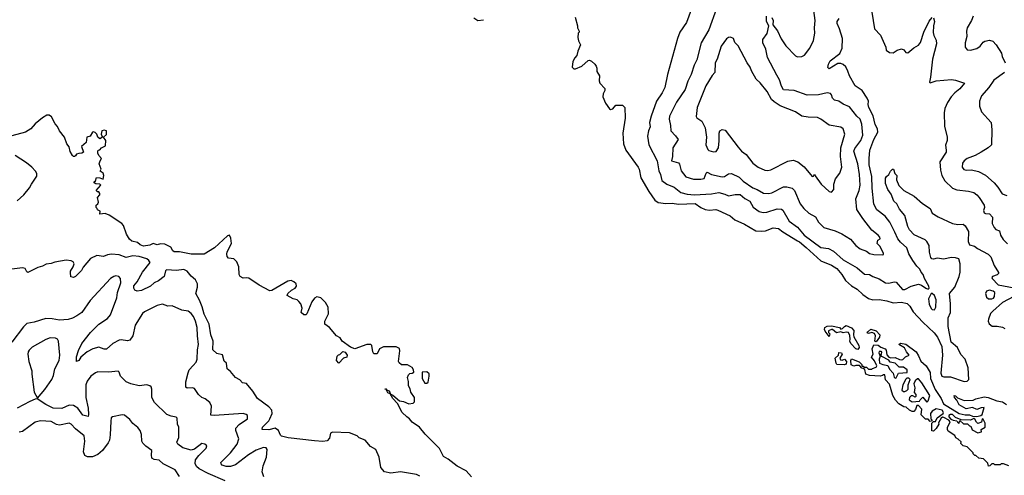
# Model space of a CAD drawing. Extents: x 1771496 to 1971148, y 471553 to 643630.
# Tile 642 of 656: x 1912819 to 1922093, y 537013 to 541302. Entities that reach past the tile are written whole.
import ezdxf

# ---------------------------------------------------------------- set-up
doc = ezdxf.new("R2010")
doc.units = 0

msp = doc.modelspace()

# ---------------------------------------------------------------- linework, layer by layer
at = {"layer": '0CON10XD'}
for points in [[(1919143.8, 541395), (1919100, 541275), (1919037.5, 541185), (1919015.7, 541125), (1918921.1, 540785), (1918896.5, 540665), (1918871.8, 540615), (1918817.9, 540535), (1918765.4, 540395), (1918750, 540335), (1918757.8, 540295), (1918740.5, 540255), (1918732.5, 540205), (1918744.5, 540125), (1918825, 539974.3), (1918838.3, 539878.3), (1918853.5, 539845), (1918867.7, 539787.7), (1918913.1, 539753.1), (1918985, 539727), (1919045, 539675.8), (1919105, 539659.2), (1919175, 539654.2), (1919335, 539662), (1919405, 539674.3), (1919459.7, 539659.7), (1919495, 539643.3), (1919556.9, 539656.9), (1919605, 539656.2), (1919649.4, 539619.4), (1919695, 539595.3), (1919728.3, 539538.3), (1919785.4, 539495.4), (1919823, 539487), (1919855, 539488.9), (1919955, 539520.5), (1919995, 539520), (1920008.2, 539508.2), (1920066.4, 539405), (1920145, 539347.9), (1920206.7, 539275), (1920365, 539156.7), (1920437.2, 539147.2), (1920483.4, 539123.4), (1920575, 539040.5), (1920708, 538965), (1920775, 538907.8), (1920825, 538902.9), (1920855, 538884.3), (1920915, 538862.2), (1920975, 538825.6), (1921005, 538821.1), (1921055, 538833.3), (1921075, 538830), (1921135, 538763.1), (1921156.8, 538763.2), (1921215, 538794.1), (1921285, 538812.7), (1921314.6, 538804.6), (1921355, 538774), (1921375, 538766.7), (1921385.9, 538774.1), (1921382.5, 538795), (1921341.4, 538865), (1921328, 538905), (1921309.2, 538925), (1921296.9, 538955), (1921270.4, 538980.4), (1921231.8, 539035), (1921195, 539097.5), (1921174.5, 539155), (1921115, 539207.9), (1921089.5, 539239.5), (1921062.2, 539302.2), (1921016.2, 539395), (1920971.1, 539451.1), (1920892.6, 539512.6), (1920865.4, 539565), (1920848.3, 539715), (1920846.2, 539825), (1920821.6, 539935), (1920820, 539995), (1920827.9, 540075), (1920864.1, 540175), (1920901.5, 540245), (1920900, 540275), (1920876.7, 540316.7), (1920858.2, 540398.2), (1920817.9, 540475), (1920811.8, 540505), (1920813.8, 540535), (1920802.8, 540565), (1920755, 540635.5), (1920689.9, 540679.9), (1920636.2, 540775), (1920618.7, 540818.7), (1920599.5, 540859.5), (1920575, 540881.9), (1920555, 540890.8), (1920525, 540890), (1920445, 540840), (1920430.7, 540850.7), (1920436, 540885), (1920454.3, 540915), (1920545, 540983.8), (1920565.4, 541034.6), (1920567.8, 541125), (1920541.9, 541215), (1920519.2, 541265), (1920519.2, 541285), (1920537.5, 541315)], [(1919382.2, 541407.8), (1919311.7, 541208.3), (1919238.9, 541085), (1919196.9, 540925), (1919173.1, 540875), (1919145, 540786), (1919113.5, 540725), (1919087.1, 540645), (1919005.5, 540525), (1918938.2, 540395), (1918935.5, 540365), (1918950, 540305), (1918951.4, 540255), (1918995, 540209.2), (1919020.8, 540175), (1918971.1, 540095), (1918968.2, 540015), (1918960, 539975), (1919024.4, 539954.4), (1919033.1, 539943.1), (1919050.9, 539880.9), (1919095, 539824.4), (1919165, 539801.8), (1919235, 539799.5), (1919265, 539808.6), (1919285, 539857.1), (1919295, 539865.6), (1919335, 539843.8), (1919435, 539821.5), (1919456.2, 539825), (1919495, 539850.6), (1919525, 539855.6), (1919595, 539820), (1919635, 539783.6), (1919725, 539718.5), (1919765.2, 539705.2), (1919825, 539670), (1919875, 539665.5), (1919905, 539671.5), (1920015, 539729.4), (1920045, 539730), (1920095, 539717.5), (1920118.1, 539695), (1920169.4, 539569.4), (1920204.3, 539525), (1920251.1, 539481.1), (1920315, 539446.9), (1920344.7, 539394.7), (1920394.6, 539344.6), (1920501.2, 539315), (1920564, 539285), (1920645.8, 539235), (1920695.7, 539175), (1920735, 539145.5), (1920793.8, 539123.8), (1920825, 539100.6), (1920865, 539090.9), (1920945, 539088), (1920955, 539093.3), (1920956.7, 539105), (1920919.6, 539169.6), (1920896.7, 539195), (1920902.5, 539227.5), (1920925, 539240), (1920922, 539255), (1920906, 539275), (1920845, 539320.8), (1920759.9, 539429.9), (1920702.9, 539515), (1920694.1, 539615), (1920725.3, 539694.7), (1920735.3, 539745), (1920729.7, 539845), (1920712.5, 539945), (1920675.3, 540065), (1920685, 540091.1), (1920741.1, 540165), (1920759.7, 540215), (1920752.4, 540317.6), (1920735.4, 540365), (1920705, 540393.2), (1920635, 540482.9), (1920575, 540505.5), (1920535, 540534.3), (1920495, 540546.2), (1920476.2, 540565), (1920466.2, 540595), (1920455, 540606), (1920425, 540612.5), (1920344.6, 540595.4), (1920235, 540591.9), (1920115, 540636.1), (1920015, 540641.9), (1919995, 540676.2), (1919977.1, 540735), (1919950.4, 540780.4), (1919864.1, 540945), (1919845.5, 541025.5), (1919817.5, 541085), (1919819.2, 541115), (1919858.7, 541171.3), (1919876.7, 541245), (1919854.6, 541284.6), (1919852, 541335)], [(1919905, 541323.8), (1919915.6, 541295), (1919913.3, 541255), (1919957.8, 541197.8), (1919990.7, 541120.7), (1920035.8, 541055), (1920125, 540962.9), (1920145, 540953.1), (1920185.7, 540954.3), (1920210.9, 540969.1), (1920260.6, 541035), (1920295.6, 541105), (1920309.5, 541175), (1920304.5, 541225), (1920310.8, 541295), (1920292.2, 541435)], [(1920844.2, 541374.2), (1920870, 541215), (1920927, 541157), (1920976, 541045), (1920981.2, 541015), (1921013, 540993), (1921045, 540990), (1921085, 541016.2), (1921125, 541026.7), (1921147.7, 541017.7), (1921165, 540992.5), (1921185, 540990), (1921242.1, 541037.9), (1921285, 541063.8), (1921303, 541087), (1921334.4, 541185), (1921385, 541288.8), (1921415, 541322.5)], [(1917095, 541318.8), (1917133.9, 541293.9), (1917187.6, 541302.4)], [(1918050, 541325), (1918072.5, 541245), (1918072.5, 541225), (1918090, 541195), (1918090, 541185), (1918080, 541175), (1918077.5, 541135), (1918083.6, 541103.6), (1918102.5, 541065), (1918076.7, 541005), (1918067.5, 540965), (1918046.4, 540943.6), (1918030.5, 540909.5), (1918022.5, 540855), (1918038.3, 540838.3), (1918055, 540840), (1918115, 540863.3), (1918175, 540917.5), (1918185, 540920), (1918205, 540912.5), (1918236.7, 540885), (1918250, 540865), (1918256.7, 540845), (1918253.6, 540813.6), (1918280, 540775), (1918276.4, 540726.4), (1918283.3, 540705), (1918331.2, 540655), (1918332, 540635), (1918316.1, 540603.9), (1918311.2, 540575), (1918337.3, 540517.3), (1918375, 540463.3), (1918385, 540456.7), (1918405, 540463.8), (1918435, 540496.2), (1918496.4, 540496.4), (1918520, 540475), (1918522, 540375), (1918498.6, 540235), (1918507.8, 540135), (1918528.6, 540075), (1918645, 539913.8), (1918654.4, 539895), (1918670.5, 539815), (1918744.5, 539685), (1918802.9, 539602.9), (1918832.2, 539582.2), (1918905, 539571.8), (1918965.5, 539575.5), (1919025, 539564.7), (1919181.6, 539571.6), (1919235, 539534.4), (1919275, 539515.6), (1919315, 539508.9), (1919375, 539515.6), (1919395, 539510.5), (1919511.2, 539455), (1919555, 539418), (1919645, 539377.1), (1919754.1, 539314.1), (1919805, 539310.3), (1919844.6, 539314.6), (1919917, 539343), (1919965, 539336.9), (1920006.5, 539305), (1920145, 539220.4), (1920165, 539211.6), (1920228.4, 539158.4), (1920365, 539030.9), (1920465, 538992.2), (1920515, 538960.4), (1920561.8, 538905), (1920598, 538848), (1920655.3, 538795.3), (1920708.1, 538765), (1920760.5, 538715), (1920815, 538676.7), (1920855, 538663.9), (1920915, 538669.2), (1920986.3, 538656.3), (1921045, 538637.9), (1921125, 538643.3), (1921179.1, 538629.1), (1921204.2, 538605), (1921233.3, 538553.3), (1921325, 538456.2), (1921433.3, 538355), (1921463.8, 538313.8), (1921504.7, 538224.7), (1921511.8, 538145), (1921495.3, 537975), (1921505, 537947.8), (1921525, 537939.1), (1921585, 537940.3), (1921715, 537895.4), (1921745, 537898.2), (1921760.4, 537915), (1921753.6, 538025), (1921725.5, 538105), (1921685, 538150.6), (1921651.1, 538215), (1921592.9, 538265), (1921563.3, 538413.3), (1921565.9, 538494.1), (1921586.1, 538545), (1921587, 538627), (1921576, 538724), (1921626.1, 538785), (1921668.2, 538885), (1921676.5, 538925), (1921676.2, 539005), (1921665, 539051.2), (1921635, 539060.8), (1921594.1, 539064.1), (1921523.2, 539046.8), (1921461.7, 539058.3), (1921425, 539047.5), (1921411.3, 539051.3), (1921400.8, 539065), (1921390, 539115), (1921386.2, 539175), (1921364.2, 539214.2), (1921348.3, 539228.3), (1921245, 539276.7), (1921200, 539325), (1921184, 539355), (1921157.7, 539457.7), (1921105, 539519.4), (1921079.6, 539569.6), (1921053.8, 539595), (1921028.7, 539658.7), (1920997.1, 539705), (1920975, 539760), (1920975, 539810), (1920983.3, 539825), (1921006.1, 539843.9), (1921020, 539875), (1921040, 539895), (1921050, 539895), (1921063.3, 539853.3), (1921080, 539835), (1921076.7, 539795), (1921100.9, 539740.9), (1921146.2, 539695), (1921245, 539641.1), (1921322.6, 539572.6), (1921394.3, 539524.3), (1921415, 539482), (1921470, 539445), (1921605, 539384.4), (1921655, 539374.4), (1921705, 539375.8), (1921725, 539362), (1921757.6, 539307.6), (1921753.3, 539215), (1921765, 539182.5), (1921811.5, 539171.5), (1921839.5, 539149.5), (1921942.5, 539095), (1921965, 539071.2), (1921996.9, 538986.9), (1922038.3, 538921.7), (1922037.3, 538912.7), (1922025, 538901.2), (1921983.3, 538885), (1921976.7, 538875), (1921980, 538865), (1922036.1, 538806.1), (1922185, 538779.2)], [(1921425, 541320), (1921436.9, 541285), (1921426.7, 541245), (1921423, 541183), (1921428, 541155), (1921450.7, 541110.7), (1921455.4, 541075), (1921418.1, 540931.9), (1921397.8, 540762.2), (1921390, 540715), (1921395, 540707.5), (1921452.8, 540727.2), (1921595, 540739.4), (1921635, 540734.4), (1921718.8, 540705), (1921675, 540652.9), (1921627.5, 540615), (1921592, 540575), (1921557.9, 540522.1), (1921531.9, 540465), (1921526.7, 540425), (1921530.3, 540300.3), (1921556.2, 540195), (1921556.2, 540165), (1921538.3, 540121.7), (1921546.9, 540075), (1921544.4, 540055), (1921485.8, 539965), (1921491.8, 539885), (1921504.5, 539835), (1921533.3, 539785), (1921605, 539715.5), (1921645, 539700.4), (1921755, 539689.1), (1921805, 539676.5), (1921835.7, 539655), (1921855, 539628), (1921905, 539556.7), (1921907.1, 539535), (1921898.1, 539505), (1921904.3, 539485), (1921916.5, 539476.5), (1921953.3, 539473.3), (1921981.8, 539441.8), (1921978.5, 539385), (1921997.8, 539345), (1922015, 539328.5), (1922048.1, 539315), (1922056.7, 539275), (1922081.9, 539231.9), (1922125, 539192.7)], [(1921799.2, 541335), (1921785.6, 541294.4), (1921744, 541225), (1921738, 541195), (1921740, 541145), (1921725.7, 541085), (1921724.2, 541045), (1921745, 541018.8), (1921774.2, 541014.2), (1921835, 541031.5), (1921865, 541052.9), (1921895, 541089.2), (1921911.3, 541098.7), (1921955, 541110), (1921985, 541099.1), (1922016.9, 541066.9), (1922067.2, 540987.2), (1922072, 540955), (1922101.5, 540895)], [(1920465, 539677.5), (1920488, 539705), (1920487, 539753), (1920502.5, 539805), (1920543.8, 539856.2), (1920561.4, 539915), (1920551.5, 540015), (1920553.8, 540095), (1920590.8, 540225), (1920574, 540275), (1920555, 540292), (1920445, 540309.4), (1920366.2, 540365), (1920335, 540380), (1920245, 540384.2), (1920185, 540394.4), (1920125, 540434.2), (1919982.6, 540492.6), (1919925, 540529.2), (1919901.3, 540551.3), (1919858.1, 540625), (1919795, 540706.7), (1919755, 540743.8), (1919710.5, 540820.5), (1919700, 540855), (1919670.5, 540895), (1919587.4, 541057.4), (1919555, 541088.8), (1919541.2, 541125), (1919515, 541138), (1919495, 541134), (1919475, 541120.8), (1919425, 541052), (1919387.9, 540932.1), (1919368.6, 540895), (1919366.1, 540805), (1919341.8, 540778.2), (1919281.1, 540678.9), (1919199.2, 540475), (1919189.8, 540389.8), (1919197.6, 540377.6), (1919245, 540345.7), (1919274.6, 540285), (1919287.3, 540195), (1919283.3, 540125), (1919300.2, 540080.2), (1919311.2, 540071.2), (1919355, 540058.9), (1919379.5, 540060.5), (1919400, 540095), (1919408.1, 540161.9), (1919408.6, 540235), (1919415, 540257.5), (1919435, 540270), (1919465, 540261.2), (1919585, 540101.2), (1919618.8, 540065), (1919661.7, 540031.7), (1919725, 539952.5), (1919773.8, 539915), (1919837.5, 539885), (1919865, 539881.4), (1919895, 539887.5), (1920055, 539970), (1920105, 539979.4), (1920148.8, 539965), (1920207.6, 539917.6), (1920285, 539827.5), (1920295, 539830), (1920305, 539847.5), (1920311.2, 539831.2), (1920369.2, 539755), (1920445, 539683.3), (1920465, 539677.5)], [(1922094.2, 540805), (1921995, 540732.9), (1921949.1, 540665), (1921879.4, 540585), (1921860.5, 540535), (1921859.7, 540489.7), (1921879.2, 540435), (1921968.1, 540335), (1921975.7, 540265), (1921974.2, 540125), (1921942.5, 540095), (1921875, 540054.5), (1921820, 540025), (1921745, 539995.6), (1921714.3, 539975), (1921698.3, 539951.7), (1921695.7, 539915), (1921710.9, 539890.9), (1921734.5, 539884.5), (1921785, 539888.6), (1921851.7, 539871.7), (1921915, 539837.1), (1921997.1, 539767.1), (1922033.6, 539725), (1922073.1, 539663.1), (1922117.7, 539647.7)], [(1916464.5, 537564.5), (1916420, 537605), (1916378.6, 537688.6), (1916335, 537737.5), (1916310, 537780), (1916285, 537790), (1916270, 537820), (1916260, 537825), (1916265, 537830), (1916270, 537820), (1916295, 537806.7), (1916306.7, 537795), (1916310, 537780), (1916335, 537766.7), (1916395, 537713.3), (1916435, 537707.5), (1916485, 537686.7), (1916525, 537692.5), (1916536.7, 537705), (1916536.7, 537745), (1916503.3, 537795), (1916497, 537827), (1916482.5, 537855), (1916482.5, 537895), (1916472.5, 537935), (1916480.7, 537959.3), (1916495, 537970), (1916517, 537973), (1916530, 537985), (1916527.5, 538005), (1916516.4, 538026.4), (1916471.7, 538051.7), (1916415, 538053.8), (1916391.7, 538071.7), (1916386.7, 538085), (1916398.8, 538185), (1916395.8, 538205.8), (1916365, 538222), (1916245, 538221.4), (1916206.8, 538203.2), (1916185, 538157.5), (1916155, 538157.5), (1916146, 538176), (1916135.7, 538235), (1916125, 538246), (1916090, 538245), (1915975, 538203.8), (1915935, 538220), (1915856, 538275), (1915838, 538308), (1915803.8, 538325), (1915735.6, 538405.6), (1915692.9, 538435), (1915692.5, 538465), (1915728.1, 538531.9), (1915724.5, 538594.5), (1915700.6, 538640.6), (1915654.5, 538684.5), (1915617.3, 538692.7), (1915595, 538681.2), (1915569.2, 538645), (1915525, 538533.3), (1915515, 538523.3), (1915495, 538523.8), (1915468.8, 538545), (1915480, 538585), (1915465.9, 538625.9), (1915449.5, 538649.5), (1915432.5, 538665), (1915394.2, 538674.2), (1915337.5, 538705), (1915344.1, 538725.9), (1915377.5, 538755), (1915413.3, 538775), (1915426.2, 538795), (1915423.8, 538815), (1915402, 538835), (1915375, 538845.5), (1915345, 538839.4), (1915195, 538752.5), (1915175, 538750), (1915075, 538801.8), (1914977.6, 538867.6), (1914958.3, 538871.7), (1914925, 538870), (1914894.3, 538885), (1914886, 538905), (1914884.4, 538975), (1914865, 539022), (1914835, 539050.8), (1914785, 539058.8), (1914772.2, 539072.2), (1914769.4, 539095), (1914774.6, 539115.4), (1914813.3, 539195), (1914808.9, 539245), (1914795, 539273.3), (1914775, 539266.2), (1914655, 539153.3), (1914555.4, 539094.6), (1914435, 539095.4), (1914322.7, 539117.3), (1914275, 539116), (1914262, 539125), (1914241.7, 539161.7), (1914185, 539190), (1914145, 539193.3), (1914115, 539183.8), (1914075, 539194.3), (1914045, 539180), (1913985, 539170), (1913954, 539184), (1913930, 539205), (1913875, 539217.5), (1913851.9, 539235), (1913823.4, 539283.4), (1913797.9, 539365), (1913782.1, 539382.1), (1913661.7, 539461.7), (1913623, 539477), (1913573, 539473), (1913578.3, 539498.3), (1913551.7, 539511.7), (1913550, 539525), (1913540, 539535), (1913540, 539555), (1913555, 539570), (1913560, 539585), (1913553, 539627), (1913573.3, 539655), (1913573.8, 539665), (1913565, 539682.5), (1913552.5, 539682.5), (1913540, 539695), (1913582.5, 539745), (1913575, 539752.5), (1913535, 539756.7), (1913520, 539765), (1913520, 539775), (1913532.5, 539785), (1913543, 539817), (1913575, 539813.8), (1913605, 539800), (1913611.9, 539835), (1913605, 539858.8), (1913577.5, 539875), (1913587.5, 539895), (1913568.8, 539945), (1913576.7, 539975), (1913590, 539995), (1913565, 540022.5), (1913553.8, 540045), (1913553.3, 540065), (1913557, 540073), (1913572.5, 540077.5), (1913590, 540095), (1913627.5, 540115), (1913628.6, 540165), (1913607.5, 540195), (1913637.7, 540222.3), (1913635.5, 540255.5), (1913615, 540263.3), (1913593.3, 540255), (1913586.1, 540226.1), (1913600, 540195), (1913575, 540180), (1913555, 540197.5), (1913544.2, 540225), (1913530.2, 540240.2), (1913515, 540246.9), (1913505, 540242.9), (1913483.9, 540206.1), (1913450, 540195), (1913443.8, 540145), (1913402.4, 540107.6), (1913418.8, 540055), (1913405, 540046), (1913375, 540042), (1913353, 540037), (1913345, 540020), (1913335, 540013.8), (1913325, 540013.8), (1913315, 540022.5), (1913295, 540062.5), (1913283.3, 540105), (1913262.5, 540135), (1913241.5, 540195), (1913193.9, 540255), (1913176.2, 540296.2), (1913151.9, 540321.9), (1913118.9, 540388.9), (1913095, 540404.4), (1913075, 540403.3), (1913035, 540378.9), (1912965, 540322.9), (1912922.5, 540275), (1912874.7, 540244.7), (1912745, 540209.8)], [(1912795, 539596.7), (1912857.6, 539652.4), (1912910.8, 539719.2), (1912931.2, 539755), (1912979.8, 539830.2), (1912979.4, 539855), (1912967.4, 539877.4), (1912932, 539915), (1912883.2, 539953.2), (1912777.5, 540025)], [(1916587.1, 537005), (1916555, 537021.8), (1916405, 537045.7), (1916315, 537032.5), (1916253.8, 537045), (1916220, 537085), (1916206, 537185), (1916173.3, 537255), (1916123.8, 537285), (1916074, 537345), (1916015, 537364.3), (1915996.1, 537386.1), (1915925, 537412.5), (1915765, 537420), (1915745, 537410), (1915737.7, 537362.3), (1915715, 537337.3), (1915675, 537332.5), (1915595, 537337.3), (1915346.5, 537366.5), (1915285, 537380.9), (1915275, 537390), (1915255.9, 537435.9), (1915225, 537458.1), (1915165, 537441.8), (1915103.7, 537443.7), (1915104.5, 537465), (1915164.2, 537525), (1915175.5, 537544.5), (1915195.7, 537595), (1915194.2, 537625), (1915167, 537657), (1915059.2, 537735), (1915016.2, 537805), (1914955, 537876.7), (1914916.7, 537885), (1914892.3, 537912.3), (1914850, 537935), (1914805, 537990), (1914772, 538015), (1914767.5, 538067.5), (1914745, 538087.5), (1914728.6, 538148.6), (1914675, 538160), (1914639.2, 538195), (1914640, 538275), (1914620.4, 538335), (1914602.9, 538435), (1914555, 538528.6), (1914537.9, 538597.9), (1914512.4, 538662.4), (1914476.5, 538725), (1914494.5, 538785), (1914495, 538816.7), (1914474, 538854), (1914435, 538887.7), (1914395, 538935.3), (1914365, 538950.8), (1914295, 538939.7), (1914202.8, 538947.2), (1914193.5, 538936.5), (1914180, 538885), (1914125, 538842.3), (1914085, 538826.5), (1914050.8, 538795), (1913965, 538751.8), (1913925, 538745.5), (1913904.7, 538754.7), (1913893.5, 538775), (1913895, 538796), (1913925.9, 538834.1), (1913974.7, 538925), (1914048.1, 539015), (1914036.4, 539035), (1914015, 539050.6), (1913945, 539074.2), (1913885, 539078.1), (1913822.8, 539062.8), (1913755, 539088.7), (1913685, 539094.8), (1913645, 539089.2), (1913608.1, 539071.9), (1913545, 539083.3), (1913485, 539054.2), (1913417.8, 538972.2), (1913399.4, 538940.6), (1913346, 538885), (1913325, 538874), (1913301.2, 538881.2), (1913297.7, 538922.3), (1913298.8, 538935), (1913323.3, 538975), (1913333.3, 539005), (1913322.7, 539022.7), (1913305, 539030.6), (1913255, 539038.2), (1913148.9, 539021.1), (1913115, 539007.1), (1913067.8, 539002.2), (1913035, 538982.2), (1912989.1, 538970.9), (1912895, 538923.8), (1912885, 538930), (1912869.3, 538959.3), (1912846.1, 538966.1), (1912745, 538954)], [(1913507.3, 538202.7), (1913454.7, 538175.3), (1913395.3, 538124.7), (1913375, 538094.5), (1913355, 538084), (1913355, 538127.5), (1913371.7, 538188.3), (1913404.5, 538255), (1913485, 538356.9), (1913565, 538434.4), (1913645, 538489.4), (1913675.6, 538525), (1913735, 538683.3), (1913740, 538735), (1913770.6, 538825), (1913767.5, 538865), (1913753.2, 538883.2), (1913725, 538890), (1913705, 538885.7), (1913675, 538864.3), (1913482.6, 538657.4), (1913403.7, 538546.3), (1913356.2, 538513.8), (1913315, 538491.8), (1913275, 538479.6), (1913195, 538472.1), (1913125, 538487.1), (1913065, 538490), (1912955, 538453.3), (1912887.4, 538442.6), (1912855, 538411.4), (1912745, 538265.7)], [(1921435, 538571.4), (1921449.4, 538595), (1921450.5, 538665), (1921435, 538706.2), (1921415, 538723.8), (1921405, 538723.3), (1921380.4, 538675), (1921384.8, 538625), (1921405, 538581.9), (1921415, 538573.1), (1921435, 538571.4)], [(1921975, 538673.1), (1921990.3, 538679.7), (1922002.5, 538695), (1922003.3, 538735), (1921987.7, 538747.7), (1921955, 538756), (1921925, 538746.2), (1921917.5, 538725), (1921925, 538691.2), (1921944.5, 538674.5), (1921975, 538673.1)], [(1922183.3, 538695), (1922075, 538639.4), (1921985, 538558.6), (1921962.5, 538535), (1921943.6, 538483.6), (1921940, 538465), (1921949.3, 538439.3), (1921977.7, 538417.7), (1922025, 538418.6), (1922075, 538407.1), (1922098, 538395)], [(1915119.8, 536999.8), (1915103.6, 537045), (1915113.2, 537103.2), (1915144.5, 537185), (1915150.8, 537255), (1915140.8, 537270.8), (1915115.8, 537275.8), (1915045, 537250), (1914973.8, 537206.2), (1914851.4, 537111.4), (1914805, 537095.4), (1914765, 537095.4), (1914725, 537108.1), (1914715, 537120), (1914714.5, 537135), (1914805, 537225.6), (1914868.2, 537305), (1914882.7, 537355), (1914853.5, 537435), (1914854.5, 537455.5), (1914885, 537491.4), (1914964, 537545), (1914966, 537575), (1914953.3, 537586.7), (1914925, 537595.6), (1914655, 537574.5), (1914620.3, 537580.3), (1914626.4, 537665), (1914609.1, 537699.1), (1914565, 537733.5), (1914534.6, 537744.6), (1914503.6, 537773.6), (1914465, 537831.2), (1914445, 537838), (1914395, 537834), (1914384.2, 537844.2), (1914384.2, 537894.2), (1914405, 537976.7), (1914415.8, 538005), (1914453.1, 538046.9), (1914480.7, 538079.3), (1914491.1, 538105), (1914493.4, 538195), (1914504.1, 538245), (1914492.4, 538325), (1914490.3, 538405), (1914476.1, 538465), (1914455, 538509.2), (1914435, 538535.6), (1914405, 538556.9), (1914345, 538568), (1914255, 538607.1), (1914214.1, 538604.1), (1914165, 538624), (1914115, 538612.9), (1913995, 538552), (1913975, 538536), (1913905.6, 538425), (1913885.3, 538324.7), (1913856, 538284), (1913835, 538280.4), (1913775, 538289.2), (1913755, 538285.4), (1913695.9, 538254.1), (1913635, 538200), (1913615, 538200), (1913565, 538219.5), (1913507.3, 538202.7)], [(1920715, 538197.5), (1920695, 538203.3), (1920648.8, 538255), (1920637.5, 538275), (1920642.5, 538295), (1920638.3, 538328.3), (1920625, 538357.5), (1920605, 538361.2), (1920575, 538354), (1920555, 538363.3), (1920513.8, 538353.8), (1920476.1, 538386.1), (1920465, 538386.7), (1920438.3, 538371.7), (1920438.3, 538358.3), (1920450, 538345), (1920445, 538320), (1920405, 538370), (1920400, 538385), (1920403.3, 538405), (1920423.9, 538416.1), (1920465, 538420), (1920540, 538405), (1920555, 538390), (1920570, 538395), (1920587.5, 538415), (1920605, 538423.3), (1920655, 538401.2), (1920676, 538375), (1920672, 538335), (1920677, 538317), (1920723.8, 538235), (1920726.2, 538215), (1920715, 538197.5)], [(1912985, 537740), (1913055, 537820), (1913121.9, 537915), (1913137.2, 537952.8), (1913150.6, 538015), (1913191.5, 538095), (1913197.9, 538145), (1913183.1, 538275), (1913174.4, 538294.4), (1913154.5, 538304.5), (1913105, 538307.5), (1913065, 538292.2), (1912935, 538218.6), (1912907.6, 538192.4), (1912898.6, 538175), (1912895.7, 538154.3), (1912904.5, 538085), (1912934.6, 537995), (1912933.6, 537963.6), (1912954.4, 537795), (1912985, 537740)], [(1920885, 538270), (1920872.5, 538275), (1920880, 538325), (1920869.3, 538349.3), (1920845, 538357.5), (1920815, 538347.5), (1920803, 538353), (1920807.5, 538365), (1920835, 538390), (1920885, 538372.5), (1920921.2, 538335), (1920916.7, 538315), (1920885, 538270)], [(1922135, 537102.5), (1922085, 537120), (1922065, 537120), (1922055, 537110), (1922005, 537110), (1921995, 537120), (1921975, 537120), (1921958.3, 537101.7), (1921945, 537100), (1921938.3, 537128.3), (1921898.3, 537168.3), (1921853, 537173), (1921825, 537200), (1921815, 537200), (1921800, 537215), (1921800, 537225), (1921745, 537280), (1921705, 537290), (1921683, 537313), (1921688.3, 537328.3), (1921658.3, 537351.7), (1921637, 537367), (1921626.4, 537386.4), (1921565, 537430), (1921557.5, 537445), (1921558.3, 537461.7), (1921583.3, 537515), (1921571.2, 537531.2), (1921525, 537557.5), (1921511.2, 537558.8), (1921498, 537552), (1921473, 537507), (1921476.7, 537493.3), (1921452.5, 537455), (1921425, 537430), (1921411.7, 537431.7), (1921410, 537505), (1921425, 537520), (1921445, 537520), (1921460, 537555), (1921516.7, 537595), (1921521.2, 537605), (1921506.7, 537625), (1921452.7, 537637.3), (1921413.6, 537616.4), (1921396.7, 537595), (1921400, 537545), (1921410, 537535), (1921410, 537525), (1921395, 537520), (1921375, 537540), (1921351.7, 537541.7), (1921311.7, 537581.7), (1921316.7, 537635), (1921285, 537670), (1921270.7, 537669.3), (1921256.4, 537633.6), (1921240, 537615), (1921225, 537612.5), (1921200, 537625), (1921170, 537655), (1921148.3, 537658.3), (1921100, 537685), (1921069.3, 537719.3), (1921043.3, 537765), (1921011.7, 537871.7), (1920973, 537913), (1920968.3, 537958.3), (1920955, 537960), (1920947.5, 537952.5), (1920925, 537947.5), (1920823.6, 537953.6), (1920790, 537965), (1920778.3, 538008.3), (1920765, 538020), (1920751.7, 538021.7), (1920728.3, 538048.3), (1920695, 538047.5), (1920675, 538040), (1920651.7, 538051.7), (1920647, 538093), (1920655, 538110), (1920725, 538080), (1920750, 538055), (1920751.7, 538041.7), (1920765, 538040), (1920775, 538030), (1920795, 538030), (1920815, 538012.5), (1920845, 538012.5), (1920851.7, 538018.3), (1920885, 538032.5), (1920892.5, 538045), (1920871.2, 538091.2), (1920843.3, 538125), (1920858.8, 538155), (1920850, 538205), (1920865, 538240), (1920905, 538238.8), (1920930.5, 538220.5), (1920970, 538205), (1920981.7, 538191.7), (1920986.4, 538146.4), (1921006.4, 538126.4), (1921025, 538117.5), (1921065, 538122.5), (1921105, 538102.5), (1921125, 538099.2), (1921138.1, 538101.9), (1921162.7, 538127.3), (1921197.5, 538145), (1921172.5, 538175), (1921153, 538213), (1921100, 538245), (1921115, 538256.7), (1921165, 538246.7), (1921262.5, 538175), (1921286.2, 538136.2), (1921306.4, 538086.4), (1921356, 538045), (1921395, 537981.2), (1921399.2, 537925), (1921440.6, 537820.6), (1921499.2, 537735), (1921522, 537685), (1921667.5, 537595), (1921725, 537582.5), (1921765, 537582.5), (1921795, 537570), (1921835, 537566), (1921873.3, 537575), (1921884.3, 537585.7), (1921905, 537650), (1921875, 537648.8), (1921835, 537631.2), (1921795, 537652.5), (1921735, 537637.5), (1921668, 537675), (1921645, 537720), (1921624.1, 537744.1), (1921622.5, 537765), (1921635, 537762.5), (1921651.2, 537741.2), (1921716.4, 537716.4), (1921799.3, 537720.7), (1921825, 537733.3), (1921905, 537750.5), (1921942.5, 537745), (1922023, 537713), (1922075, 537703.3), (1922115, 537680)], [(1915825, 538070), (1915802.5, 538095), (1915810, 538135), (1915821.7, 538148.3), (1915835, 538150), (1915862.5, 538177.5), (1915885, 538173.3), (1915902.5, 538145), (1915900, 538125), (1915870, 538115), (1915825, 538070)], [(1920585, 538053.3), (1920517, 538057), (1920508.3, 538068.3), (1920500, 538115), (1920532.5, 538145), (1920535, 538170), (1920560, 538165), (1920567.5, 538155), (1920543.6, 538116.4), (1920550, 538100), (1920565, 538097.5), (1920586.7, 538106.7), (1920607.5, 538085), (1920605, 538060), (1920585, 538053.3)], [(1921065, 537928.8), (1921075, 537930), (1921097, 537973), (1921179.3, 537980.7), (1921177.3, 538007.3), (1921145, 538030), (1921101.7, 538031.7), (1921065, 538070), (1921019.3, 538079.3), (1921005, 538097.5), (1920940.7, 538130.7), (1920930, 538145), (1920937, 538153), (1920940, 538175), (1920935, 538180), (1920915, 538177.5), (1920912.5, 538165), (1920922.5, 538135), (1920913.8, 538105), (1920919.3, 538069.3), (1920950, 538055), (1920996, 538046), (1921012.9, 538012.9), (1921045.8, 537975.8), (1921055, 537936.7), (1921065, 537928.8)], [(1914755, 536960.5), (1914595, 537028.8), (1914509.2, 537075), (1914485.6, 537095), (1914470.6, 537125), (1914475, 537158.8), (1914505, 537200.8), (1914575, 537268), (1914580.3, 537290.3), (1914564, 537305), (1914535, 537313.8), (1914465, 537259.5), (1914435, 537249.6), (1914355, 537272.1), (1914308.4, 537305), (1914300, 537325), (1914318.7, 537368.7), (1914318.6, 537465), (1914304.3, 537495), (1914301.9, 537551.9), (1914291.4, 537561.4), (1914245, 537569.5), (1914205, 537586.7), (1914089.2, 537699.2), (1914064.5, 537745), (1914062, 537825), (1914055.9, 537845.9), (1914045, 537856.7), (1914015, 537863.8), (1913945, 537856.2), (1913865, 537873.8), (1913822.3, 537892.3), (1913767.5, 537945), (1913756.7, 537985), (1913745, 537993.8), (1913655, 537983.5), (1913555, 537985.6), (1913531.7, 537978.3), (1913488, 537945), (1913455, 537900), (1913442.5, 537865), (1913443.3, 537745), (1913463.8, 537643.8), (1913468.1, 537585), (1913462.5, 537567.5), (1913415, 537579.5), (1913365, 537645.3), (1913325, 537669.3), (1913285, 537672.7), (1913215, 537642.9), (1913135, 537646.4), (1913065, 537679.1), (1912983, 537733), (1912965, 537731.2), (1912915, 537708.8), (1912796.5, 537646.5)], [(1916655, 537880), (1916665, 537890), (1916676.7, 537945), (1916675, 537967.5), (1916655, 537987.5), (1916610, 537985), (1916610, 537925), (1916635, 537880), (1916655, 537880)], [(1921145, 537802.5), (1921155, 537803.3), (1921175, 537811.2), (1921188, 537825), (1921188.8, 537865), (1921205.8, 537915), (1921195, 537928.8), (1921175, 537926.7), (1921165, 537917.5), (1921136, 537865), (1921127.5, 537815), (1921145, 537802.5)], [(1921365, 537700), (1921377.5, 537715), (1921392.5, 537765), (1921317.5, 537885), (1921285, 537920), (1921275, 537922.5), (1921255, 537903.8), (1921241.4, 537875), (1921251.4, 537835), (1921244, 537794), (1921260, 537775), (1921260, 537755), (1921255, 537750), (1921231.7, 537761.7), (1921215, 537762.5), (1921200, 537745), (1921197.5, 537725), (1921225, 537703.3), (1921295, 537710), (1921300, 537725), (1921325, 537750), (1921365, 537700)], [(1914325, 537000.8), (1914282, 537065), (1914170, 537120), (1914132.5, 537155), (1914085, 537161.2), (1914064.2, 537174.2), (1914058.9, 537205), (1914063.8, 537245), (1914005.9, 537285.9), (1913980, 537315), (1913970, 537335), (1913966.1, 537396.1), (1913953.3, 537435), (1913933, 537463), (1913885, 537500), (1913855, 537538.8), (1913805, 537578), (1913785, 537580.8), (1913692.5, 537565), (1913681.2, 537555), (1913675.8, 537524.2), (1913671.5, 537395), (1913663.5, 537345), (1913652.1, 537317.9), (1913600, 537245), (1913555, 537209.2), (1913505, 537187.3), (1913456.6, 537186.6), (1913430.9, 537200.9), (1913418.9, 537235), (1913432.7, 537335), (1913425.5, 537385), (1913345, 537450), (1913305, 537494.4), (1913285, 537504.4), (1913194.5, 537485.5), (1913165, 537491.1), (1913115, 537520), (1913015, 537524.5), (1912965, 537512.3), (1912845, 537425.8), (1912815, 537420)], [(1917075, 536999.5), (1917025.1, 537055.1), (1916938.1, 537098.1), (1916855, 537164.7), (1916811.1, 537191.1), (1916773.3, 537265), (1916638.8, 537398.8), (1916585, 537466), (1916515, 537512.5), (1916491.2, 537545), (1916464.5, 537564.5)], [(1921845, 537413.8), (1921878.3, 537421.7), (1921874.4, 537445.6), (1921913.6, 537466.4), (1921913.8, 537505), (1921895, 537542.5), (1921883.9, 537546.1), (1921878, 537512), (1921845, 537500.6), (1921831.9, 537511.9), (1921815, 537542.5), (1921805, 537547.5), (1921775, 537533.3), (1921686.7, 537536.7), (1921635, 537555.8), (1921605, 537585.7), (1921585, 537585.7), (1921571.2, 537575), (1921572.3, 537562.3), (1921590, 537540), (1921610.7, 537530.7), (1921647, 537527), (1921651.7, 537511.7), (1921665, 537500), (1921675, 537530), (1921708.3, 537498.3), (1921747, 537497), (1921765, 537477.5), (1921777.5, 537475), (1921792.1, 537442.1), (1921845, 537413.8)]]:
    msp.add_lwpolyline(points, dxfattribs=at)

doc.saveas('drawing.dxf')
